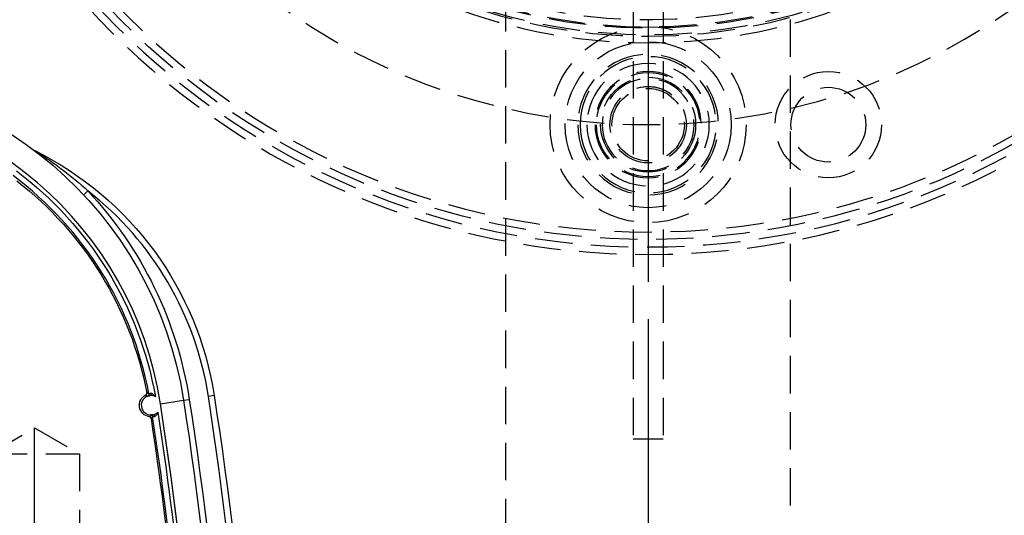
# Model space of a CAD drawing. Extents: x 2651 to 7771, y -1163 to 1075.
# Tile 346 of 490: x 5164 to 5229, y 320 to 353. Entities that reach past the tile are written whole.
import ezdxf

# ---------------------------------------------------------------- set-up
doc = ezdxf.new("R2010")
doc.units = 0
doc.header["$LTSCALE"] = 10
doc.linetypes.add('CENTER', pattern=[2, 1.25, -0.25, 0.25, -0.25])
doc.linetypes.add('HIDDEN', pattern=[0.375, 0.25, -0.125])
doc.layers.get('0').update_dxf_attribs({"linetype": 'CONTINUOUS'})
doc.layers.get('Defpoints').update_dxf_attribs({"linetype": 'CONTINUOUS'})
for name, color, linetype in [('1', 7, 'CONTINUOUS'), ('15', 7, 'CONTINUOUS'), ('96', 7, 'CONTINUOUS'), ('CEN', 1, 'CENTER'), ('COOL', 150, 'HIDDEN'), ('DIM', 3, 'CONTINUOUS')]:
    doc.layers.add(name, color=color, linetype=linetype)
doc.styles.get("Standard").update_dxf_attribs({"font": 'romans.shx'})
doc.dimstyles.new('MM& INCH5', dxfattribs={"dimtxt": 5, "dimasz": 2.5, "dimexe": 1, "dimexo": 0.5, "dimtad": 0, "dimrnd": 1.38778e-17, "dimzin": 9, "dimdsep": 46, "dimtxsty": 'Standard', "dimblk": 'CLOSED', "dimcen": 0, "dimclrd": 3, "dimclre": 3, "dimclrt": 3, "dimazin": 2, "dimtfac": 0.75, "dimtofl": 0, "dimtmove": 0, "dimatfit": 3, "dimfxl": 0, "dimtolj": 1, "dimarcsym": 0})

# ---------------------------------------------------------------- blocks, each defined once
blk = doc.blocks.new('DFSF')
at = {"layer": '1', "color": 252, "linetype": 'Continuous'}
for p, q in [((1237.358, 479.65), (1235.822, 479.412)), ((1233.774, 479.096), (1234.158, 479.155)), ((1235.822, 479.412), (1235.438, 479.353)), ((1242.492, 465.686), (1242.208, 465.421))]:
    blk.add_line(p, q, dxfattribs=at)
at = {"layer": '1', "color": 7, "linetype": 'Continuous', "extrusion": (0, 0, -1)}
for centre, radius, start, end in [((-1491.861, 518.994), 261.153, 351.21206, 8.78794), ((-1491.861, 518.994), 259.08, 351.21206, 8.78794), ((-1491.861, 518.994), 256.753, 351.40512, 354.0132), ((-1237.998, 479.749), 0.772, 97.66439, 243.80791), ((-1255.537, 482.46), 22.022, 296.36583, 351.21206), ((-1261.426, 483.37), 25.908, 270, 351.21206), ((-1261.426, 483.37), 23.581, 307.81573, 349.10975)]:
    blk.add_arc(centre, radius, start, end, dxfattribs=at)
at = {"layer": '1', "color": 252, "linetype": 'Continuous'}
for centre, radius, start, end in [((1491.861, 518.994), 260.764, 171.21246, 188.78794), ((1491.861, 518.994), 257.526, 171.21206, 188.78794), ((1491.861, 518.994), 256.876, 185.93261, 188.61664), ((1261.426, 483.37), 24.354, 188.78794, 270), ((1255.537, 482.46), 21.633, 188.78794, 231.96546), ((1261.426, 483.37), 23.704, 190.6489, 233.16395)]:
    blk.add_arc(centre, radius, start, end, dxfattribs=at)
at = {"layer": '1', "color": 252, "linetype": 'Continuous', "extrusion": (0, 0, -1)}
for centre, radius, start, end in [((-1491.861, 518.994), 259.469, 351.21206, 8.78794), ((-1491.861, 518.994), 257.265, 351.32783, 354.06739), ((-1261.426, 483.37), 26.297, 316.95449, 351.21206), ((-1261.426, 483.37), 24.093, 306.83605, 349.96674)]:
    blk.add_arc(centre, radius, start, end, dxfattribs=at)
at = {"layer": '1', "color": 110, "linetype": 'Continuous'}
for centre, radius, start, end in [((1491.861, 518.994), 257.526, 180, 188.78794), ((1261.426, 483.37), 24.354, 188.78794, 270)]:
    blk.add_arc(centre, radius, start, end, dxfattribs=at)
at = {"layer": '1', "color": 7, "linetype": 'Continuous'}
for centre, radius, start, end in [((1237.998, 479.749), 0.648, 102.00867, 135.41306), ((1237.998, 479.749), 0.648, 276.41798, 102.00867), ((1237.998, 479.749), 0.648, 242.73009, 276.41798), ((1245.585, 462.381), 0.389, 52.95722, 63.63417)]:
    blk.add_arc(centre, radius, start, end, dxfattribs=at)
at = {"layer": '1', "color": 7, "linetype": 'Continuous', "extrusion": (0, 0, -1)}
for centre, major_axis, ratio, start_param, end_param in [((1237.837, 480.509), (-0.027, 0.127), 0.659458, 3.147397, 4.754006), ((1238.085, 478.976), (-0.014, 0.129), 0.659067, 4.660995, 6.277384)]:
    blk.add_ellipse(centre, major_axis=major_axis, ratio=ratio, start_param=start_param, end_param=end_param, dxfattribs=at)
at = {"layer": '1', "color": 252, "linetype": 'Continuous', "extrusion": (0, 0, -1)}
for centre, major_axis, ratio, start_param, end_param in [((1238.012, 480.528), (0.0975, -0.0853), 0.999984, 0.869298, 2.272295), ((1238.257, 479.014), (-0.065, -0.112), 0.999983, 0.861915, 2.279678)]:
    blk.add_ellipse(centre, major_axis=major_axis, ratio=ratio, start_param=start_param, end_param=end_param, dxfattribs=at)
at = {"layer": '1', "color": 7, "linetype": 'Continuous'}
for points, knots in [([(1237.753, 480.496), (1237.748, 480.495), (1237.744, 480.494), (1237.739, 480.492), (1237.731, 480.489), (1237.722, 480.483), (1237.714, 480.478), (1237.71, 480.475), (1237.705, 480.472), (1237.702, 480.469), (1237.693, 480.462), (1237.688, 480.457), (1237.672, 480.441), (1237.662, 480.43), (1237.649, 480.415), (1237.647, 480.411), (1237.642, 480.405), (1237.639, 480.401), (1237.633, 480.392), (1237.628, 480.385), (1237.615, 480.365), (1237.606, 480.351), (1237.59, 480.323), (1237.583, 480.309), (1237.572, 480.287), (1237.569, 480.279), (1237.562, 480.264), (1237.558, 480.257), (1237.552, 480.242), (1237.547, 480.23), (1237.542, 480.217), (1237.54, 480.211), (1237.537, 480.203)], [0, 0, 0, 0, 0.03125, 0.03125, 0.0625, 0.125, 0.125, 0.15625, 0.15625, 0.1875, 0.1875, 0.25, 0.25, 0.375, 0.375, 0.40625, 0.40625, 0.4375, 0.4375, 0.5, 0.5, 0.625, 0.625, 0.75, 0.75, 0.8125, 0.8125, 0.875, 0.875, 0.9375, 0.96875, 1, 1, 1, 1]), ([(1237.884, 480.508), (1237.879, 480.507), (1237.875, 480.508), (1237.87, 480.508), (1237.865, 480.508), (1237.861, 480.508), (1237.856, 480.508), (1237.851, 480.508), (1237.846, 480.508), (1237.83, 480.508), (1237.815, 480.507), (1237.809, 480.506), (1237.804, 480.505), (1237.799, 480.505), (1237.795, 480.504), (1237.79, 480.503), (1237.776, 480.501), (1237.762, 480.498), (1237.752, 480.496)], [0, 0, 0, 0, 0.125, 0.25, 0.375, 0.375, 0.4375, 0.4375, 0.5, 0.625, 0.75, 0.75, 0.78125, 0.78125, 0.8125, 0.8125, 0.875, 1, 1, 1, 1]), ([(1237.864, 480.382), (1237.876, 480.385), (1237.887, 480.387), (1237.903, 480.39), (1237.908, 480.39), (1237.918, 480.392), (1237.923, 480.392), (1237.936, 480.394), (1237.953, 480.395), (1237.967, 480.396), (1237.973, 480.395), (1237.977, 480.399), (1237.982, 480.395), (1237.986, 480.399), (1237.991, 480.396), (1238.003, 480.402), (1238.001, 480.394), (1238.014, 480.401), (1238.009, 480.398)], [0, 0, 0, 0, 0.125, 0.125, 0.1875, 0.1875, 0.25, 0.25, 0.375, 0.5, 0.5, 0.5625, 0.5625, 0.625, 0.625, 0.75, 0.875, 1, 1, 1, 1]), ([(1237.991, 480.623), (1237.992, 480.616), (1237.995, 480.602), (1238, 480.59), (1238.005, 480.581), (1238.007, 480.577), (1238.01, 480.571), (1238.016, 480.563), (1238.023, 480.555), (1238.03, 480.548), (1238.033, 480.545), (1238.038, 480.541), (1238.046, 480.534), (1238.055, 480.529), (1238.064, 480.525), (1238.068, 480.523), (1238.074, 480.52), (1238.084, 480.517), (1238.094, 480.515), (1238.101, 480.514)], [0, 0, 0, 0, 0.125, 0.25, 0.25, 0.3125, 0.3125, 0.375, 0.5, 0.5, 0.5625, 0.5625, 0.625, 0.75, 0.75, 0.8125, 0.8125, 0.875, 1, 1, 1, 1]), ([(1237.701, 479.174), (1237.704, 479.17), (1237.707, 479.167), (1237.71, 479.163), (1237.713, 479.159), (1237.716, 479.156), (1237.723, 479.147), (1237.728, 479.141), (1237.745, 479.122), (1237.756, 479.11), (1237.779, 479.087), (1237.791, 479.075), (1237.815, 479.053), (1237.827, 479.043), (1237.843, 479.03), (1237.847, 479.028), (1237.853, 479.023), (1237.863, 479.016), (1237.873, 479.009), (1237.893, 478.996), (1237.906, 478.988), (1237.923, 478.98), (1237.927, 478.978), (1237.933, 478.975), (1237.938, 478.973), (1237.948, 478.969), (1237.955, 478.967), (1237.968, 478.963), (1237.975, 478.962), (1237.983, 478.961), (1237.988, 478.96), (1237.993, 478.96), (1237.998, 478.96), (1238.002, 478.961)], [0, 0, 0, 0, 0.015625, 0.015625, 0.03125, 0.0625, 0.0625, 0.125, 0.125, 0.25, 0.25, 0.375, 0.375, 0.5, 0.5, 0.53125, 0.53125, 0.5625, 0.625, 0.625, 0.75, 0.75, 0.78125, 0.78125, 0.8125, 0.8125, 0.875, 0.875, 0.9375, 0.9375, 0.96875, 0.96875, 1, 1, 1, 1]), ([(1238.001, 478.961), (1238.012, 478.961), (1238.021, 478.962), (1238.035, 478.965), (1238.04, 478.965), (1238.044, 478.966), (1238.049, 478.967), (1238.054, 478.968), (1238.062, 478.97), (1238.079, 478.974), (1238.091, 478.977), (1238.095, 478.978), (1238.1, 478.98), (1238.104, 478.981), (1238.109, 478.983), (1238.113, 478.984), (1238.117, 478.986), (1238.122, 478.987), (1238.126, 478.991), (1238.131, 478.99)], [0, 0, 0, 0, 0.125, 0.125, 0.1875, 0.1875, 0.21875, 0.21875, 0.25, 0.375, 0.5, 0.5, 0.5625, 0.5625, 0.625, 0.625, 0.75, 0.875, 1, 1, 1, 1]), ([(1238.213, 479.137), (1238.209, 479.135), (1238.204, 479.133), (1238.2, 479.132), (1238.195, 479.131), (1238.191, 479.129), (1238.186, 479.128), (1238.182, 479.127), (1238.177, 479.125), (1238.16, 479.121), (1238.143, 479.117), (1238.13, 479.114), (1238.125, 479.113), (1238.115, 479.111), (1238.1, 479.109), (1238.083, 479.106), (1238.071, 479.105)], [0, 0, 0, 0, 0.125, 0.25, 0.375, 0.375, 0.4375, 0.4375, 0.5, 0.625, 0.75, 0.75, 0.8125, 0.8125, 0.875, 1, 1, 1, 1]), ([(1238.339, 479.056), (1238.333, 479.053), (1238.321, 479.046), (1238.31, 479.037), (1238.303, 479.029), (1238.3, 479.026), (1238.296, 479.021), (1238.289, 479.013), (1238.284, 479.004), (1238.279, 478.995), (1238.277, 478.991), (1238.275, 478.985), (1238.271, 478.975), (1238.269, 478.964), (1238.268, 478.954), (1238.267, 478.95), (1238.267, 478.943), (1238.267, 478.933), (1238.268, 478.922), (1238.269, 478.915)], [0, 0, 0, 0, 0.125, 0.25, 0.25, 0.3125, 0.3125, 0.375, 0.5, 0.5, 0.5625, 0.5625, 0.625, 0.75, 0.75, 0.8125, 0.8125, 0.875, 1, 1, 1, 1])]:
    blk.add_open_spline(points, degree=3, knots=knots, dxfattribs=at)
at = {"layer": '1', "color": 252, "linetype": 'Continuous'}
for points in [[(1237.991, 480.623), (1237.973, 480.605), (1237.937, 480.567), (1237.902, 480.528), (1237.884, 480.508)], [(1238.01, 480.398), (1238.039, 480.438), (1238.07, 480.477), (1238.101, 480.514)], [(1238.13, 478.99), (1238.153, 478.977), (1238.2, 478.951), (1238.246, 478.927), (1238.269, 478.915)], [(1238.339, 479.056), (1238.297, 479.081), (1238.256, 479.107), (1238.214, 479.136)]]:
    blk.add_open_spline(points, degree=3, dxfattribs=at)
blk.add_open_spline([(1245.759, 462.728), (1245.755, 462.73), (1245.734, 462.743), (1245.677, 462.779), (1245.643, 462.8), (1245.538, 462.866), (1245.464, 462.914), (1245.234, 463.062), (1245.078, 463.166), (1244.611, 463.483), (1244.3, 463.706), (1243.375, 464.402), (1242.779, 464.897), (1242.208, 465.421)], degree=3, knots=[0, 0, 0, 0, 0.03125, 0.03125, 0.0625, 0.0625, 0.125, 0.125, 0.25, 0.25, 0.5, 0.5, 1, 1, 1, 1], dxfattribs=at)
blk = doc.blocks.new('*D65')
at = {"layer": 'Defpoints', "color": 0}
for p in [(5205.684, 387.642), (5480.685, 319.642), (5500.003, 319.642)]:
    blk.add_point(p, dxfattribs=at)
at = {"layer": 'DIM', "color": 3, "lineweight": -2}
blk.add_line((5481.185, 319.642), (5500.003, 319.642), dxfattribs=at)
at = {"layer": 'DIM', "color": 3, "insert": (5520.866, 319.642), "char_height": 5, "attachment_point": 5}
blk.add_mtext('\\A1;68 [2.677]', dxfattribs=at)
blk = doc.blocks.new('_Closed')
at = {"color": 0, "linetype": 'ByBlock', "lineweight": -2}
for p, q in [((-1, 0.167), (0, 0)), ((-1, 0.167), (-1, -0.167)), ((0, 0), (-1, -0.167)), ((0, 0), (-1, 0))]:
    blk.add_line(p, q, dxfattribs=at)
blk = doc.blocks.new('*D66')
at = {"layer": 'Defpoints', "color": 0}
for p in [(5205.684, 387.642), (5480.685, 255.642), (5500.003, 255.642)]:
    blk.add_point(p, dxfattribs=at)
at = {"layer": 'DIM', "color": 3, "lineweight": -2}
blk.add_line((5481.185, 255.642), (5500.003, 255.642), dxfattribs=at)
at = {"layer": 'DIM', "color": 3, "insert": (5523.009, 255.642), "char_height": 5, "attachment_point": 5}
blk.add_mtext('\\A1;132 [5.197]', dxfattribs=at)
blk = doc.blocks.new('*D67')
at = {"layer": 'Defpoints', "color": 0}
for p in [(5205.684, 387.642), (5480.684, 212.642), (5500.003, 212.642)]:
    blk.add_point(p, dxfattribs=at)
at = {"layer": 'DIM', "color": 3, "lineweight": -2}
blk.add_line((5481.184, 212.642), (5500.003, 212.642), dxfattribs=at)
at = {"layer": 'DIM', "color": 3, "insert": (5520.628, 212.642), "char_height": 5, "attachment_point": 5}
blk.add_mtext('\\A1;175 [6.89]', dxfattribs=at)
blk = doc.blocks.new('*D68')
at = {"layer": 'Defpoints', "color": 0}
for p in [(5205.684, 387.642), (5480.684, 182.642), (5500.003, 182.642)]:
    blk.add_point(p, dxfattribs=at)
at = {"layer": 'DIM', "color": 3, "lineweight": -2}
blk.add_line((5481.184, 182.642), (5500.003, 182.642), dxfattribs=at)
at = {"layer": 'DIM', "color": 3, "insert": (5523.366, 182.642), "char_height": 5, "attachment_point": 5}
blk.add_mtext('\\A1;205 [8.071]', dxfattribs=at)
blk = doc.blocks.new('*D69')
at = {"layer": 'Defpoints', "color": 0}
for p in [(5205.684, 387.642), (5480.684, 162.642), (5500.003, 162.642)]:
    blk.add_point(p, dxfattribs=at)
at = {"layer": 'DIM', "color": 3, "lineweight": -2}
blk.add_line((5481.184, 162.642), (5500.003, 162.642), dxfattribs=at)
at = {"layer": 'DIM', "color": 3, "insert": (5523.366, 162.642), "char_height": 5, "attachment_point": 5}
blk.add_mtext('\\A1;225 [8.858]', dxfattribs=at)
blk = doc.blocks.new('*D70')
at = {"layer": 'Defpoints', "color": 0}
for p in [(5205.684, 387.642), (5480.685, 119.642), (5500.003, 119.642)]:
    blk.add_point(p, dxfattribs=at)
at = {"layer": 'DIM', "color": 3, "lineweight": -2}
blk.add_line((5481.185, 119.642), (5500.003, 119.642), dxfattribs=at)
at = {"layer": 'DIM', "color": 3, "insert": (5525.747, 119.642), "char_height": 5, "attachment_point": 5}
blk.add_mtext('\\A1;268 [10.551]', dxfattribs=at)
blk = doc.blocks.new('*D71')
at = {"layer": 'Defpoints', "color": 0}
for p in [(5205.684, 387.642), (5480.685, 55.642), (5500.003, 55.642)]:
    blk.add_point(p, dxfattribs=at)
at = {"layer": 'DIM', "color": 3, "lineweight": -2}
blk.add_line((5481.185, 55.642), (5500.003, 55.642), dxfattribs=at)
at = {"layer": 'DIM', "color": 3, "insert": (5525.747, 55.642), "char_height": 5, "attachment_point": 5}
blk.add_mtext('\\A1;332 [13.071]', dxfattribs=at)
blk = doc.blocks.new('*D72')
at = {"layer": 'Defpoints', "color": 0}
for p in [(5205.684, 387.642), (5480.684, 12.642), (5500.003, 12.642)]:
    blk.add_point(p, dxfattribs=at)
at = {"layer": 'DIM', "color": 3, "lineweight": -2}
blk.add_line((5481.184, 12.642), (5500.003, 12.642), dxfattribs=at)
at = {"layer": 'DIM', "color": 3, "insert": (5525.747, 12.642), "char_height": 5, "attachment_point": 5}
blk.add_mtext('\\A1;375 [14.764]', dxfattribs=at)
blk = doc.blocks.new('*D73')
at = {"layer": 'Defpoints', "color": 0}
for p in [(5205.684, 387.642), (5415.212, -22.358), (5500.003, -22.358)]:
    blk.add_point(p, dxfattribs=at)
at = {"layer": 'DIM', "color": 3, "lineweight": -2}
blk.add_line((5415.712, -22.358), (5500.003, -22.358), dxfattribs=at)
at = {"layer": 'DIM', "color": 3, "insert": (5525.747, -22.358), "char_height": 5, "attachment_point": 5}
blk.add_mtext('\\A1;410 [16.142]', dxfattribs=at)
blk = doc.blocks.new('*D74')
at = {"layer": 'Defpoints', "color": 0}
for p in [(5205.684, 387.642), (5429.204, -84.358), (5500.003, -84.358)]:
    blk.add_point(p, dxfattribs=at)
at = {"layer": 'DIM', "color": 3, "lineweight": -2}
blk.add_line((5429.704, -84.358), (5500.003, -84.358), dxfattribs=at)
at = {"layer": 'DIM', "color": 3, "insert": (5525.747, -84.358), "char_height": 5, "attachment_point": 5}
blk.add_mtext('\\A1;472 [18.583]', dxfattribs=at)
blk = doc.blocks.new('*D75')
at = {"layer": 'Defpoints', "color": 0}
for p in [(5205.684, 387.642), (5478.684, -137.358), (5500.003, -137.358)]:
    blk.add_point(p, dxfattribs=at)
at = {"layer": 'DIM', "color": 3, "lineweight": -2}
blk.add_line((5479.184, -137.358), (5500.003, -137.358), dxfattribs=at)
at = {"layer": 'DIM', "color": 3, "insert": (5525.747, -137.358), "char_height": 5, "attachment_point": 5}
blk.add_mtext('\\A1;525 [20.669]', dxfattribs=at)
blk = doc.blocks.new('*D79')
at = {"layer": 'Defpoints', "color": 0}
for p in [(5205.684, 387.642), (5325.684, -12.358), (5500.003, -12.358)]:
    blk.add_point(p, dxfattribs=at)
at = {"layer": 'DIM', "color": 3, "lineweight": -2}
blk.add_line((5326.184, -12.358), (5500.003, -12.358), dxfattribs=at)
at = {"layer": 'DIM', "color": 3, "insert": (5525.747, -12.358), "char_height": 5, "attachment_point": 5}
blk.add_mtext('\\A1;400 [15.748]', dxfattribs=at)
blk = doc.blocks.new('*D80')
at = {"layer": 'Defpoints', "color": 0}
for p in [(5205.684, 387.642), (5402.684, -110.878), (5402.684, -149.784)]:
    blk.add_point(p, dxfattribs=at)
at = {"layer": 'DIM', "color": 3, "lineweight": -2}
blk.add_line((5402.684, -111.378), (5402.684, -149.784), dxfattribs=at)
at = {"layer": 'DIM', "color": 3, "insert": (5402.684, -172.79), "char_height": 5, "attachment_point": 5, "rotation": 90}
blk.add_mtext('\\A1;197 [7.756]', dxfattribs=at)
blk = doc.blocks.new('*D81')
at = {"layer": 'Defpoints', "color": 0}
for p in [(5205.684, 387.642), (5335.684, -75.038), (5335.684, -149.784)]:
    blk.add_point(p, dxfattribs=at)
at = {"layer": 'DIM', "color": 3, "lineweight": -2}
blk.add_line((5335.684, -75.538), (5335.684, -149.784), dxfattribs=at)
at = {"layer": 'DIM', "color": 3, "insert": (5335.684, -172.79), "char_height": 5, "attachment_point": 5, "rotation": 90}
blk.add_mtext('\\A1;130 [5.118]', dxfattribs=at)
blk = doc.blocks.new('*D82')
at = {"layer": 'Defpoints', "color": 0}
for p in [(5205.684, 387.642), (5075.684, -70.038), (5075.684, -149.784)]:
    blk.add_point(p, dxfattribs=at)
at = {"layer": 'DIM', "color": 3, "lineweight": -2}
blk.add_line((5075.684, -70.538), (5075.684, -149.784), dxfattribs=at)
at = {"layer": 'DIM', "color": 3, "insert": (5075.684, -172.79), "char_height": 5, "attachment_point": 5, "rotation": 90}
blk.add_mtext('\\A1;130 [5.118]', dxfattribs=at)
blk = doc.blocks.new('*D83')
at = {"layer": 'Defpoints', "color": 0}
for p in [(5205.684, 387.642), (5008.684, -108.878), (5008.684, -149.784)]:
    blk.add_point(p, dxfattribs=at)
at = {"layer": 'DIM', "color": 3, "lineweight": -2}
blk.add_line((5008.684, -109.378), (5008.684, -149.784), dxfattribs=at)
at = {"layer": 'DIM', "color": 3, "insert": (5008.684, -172.79), "char_height": 5, "attachment_point": 5, "rotation": 90}
blk.add_mtext('\\A1;197 [7.756]', dxfattribs=at)
blk = doc.blocks.new('*D84')
at = {"layer": 'Defpoints', "color": 0}
for p in [(5205.684, 387.642), (5358.364, -52.358), (5500.003, -52.358)]:
    blk.add_point(p, dxfattribs=at)
at = {"layer": 'DIM', "color": 3, "lineweight": -2}
blk.add_line((5358.864, -52.358), (5500.003, -52.358), dxfattribs=at)
at = {"layer": 'DIM', "color": 3, "insert": (5525.747, -52.358), "char_height": 5, "attachment_point": 5}
blk.add_mtext('\\A1;440 [17.323]', dxfattribs=at)
blk = doc.blocks.new('*D95')
at = {"layer": 'Defpoints', "color": 0}
for p in [(5205.684, 387.642), (4911.365, 319.642), (4930.684, 319.642)]:
    blk.add_point(p, dxfattribs=at)
at = {"layer": 'DIM', "color": 3, "lineweight": -2}
blk.add_line((4930.184, 319.642), (4911.365, 319.642), dxfattribs=at)
at = {"layer": 'DIM', "color": 3, "insert": (4890.502, 319.642), "char_height": 5, "attachment_point": 5}
blk.add_mtext('\\A1;68 [2.677]', dxfattribs=at)
blk = doc.blocks.new('*D96')
at = {"layer": 'Defpoints', "color": 0}
for p in [(5205.684, 387.642), (4911.365, 255.642), (4930.684, 255.642)]:
    blk.add_point(p, dxfattribs=at)
at = {"layer": 'DIM', "color": 3, "lineweight": -2}
blk.add_line((4930.184, 255.642), (4911.365, 255.642), dxfattribs=at)
at = {"layer": 'DIM', "color": 3, "insert": (4888.359, 255.642), "char_height": 5, "attachment_point": 5}
blk.add_mtext('\\A1;132 [5.197]', dxfattribs=at)
blk = doc.blocks.new('*D97')
at = {"layer": 'Defpoints', "color": 0}
for p in [(5205.684, 387.642), (4911.365, 212.642), (4930.684, 212.642)]:
    blk.add_point(p, dxfattribs=at)
at = {"layer": 'DIM', "color": 3, "lineweight": -2}
blk.add_line((4930.184, 212.642), (4911.365, 212.642), dxfattribs=at)
at = {"layer": 'DIM', "color": 3, "insert": (4890.74, 212.642), "char_height": 5, "attachment_point": 5}
blk.add_mtext('\\A1;175 [6.89]', dxfattribs=at)
blk = doc.blocks.new('*D98')
at = {"layer": 'Defpoints', "color": 0}
for p in [(5205.684, 387.642), (4911.365, 182.642), (4930.684, 182.642)]:
    blk.add_point(p, dxfattribs=at)
at = {"layer": 'DIM', "color": 3, "lineweight": -2}
blk.add_line((4930.184, 182.642), (4911.365, 182.642), dxfattribs=at)
at = {"layer": 'DIM', "color": 3, "insert": (4888.002, 182.642), "char_height": 5, "attachment_point": 5}
blk.add_mtext('\\A1;205 [8.071]', dxfattribs=at)
blk = doc.blocks.new('*D99')
at = {"layer": 'Defpoints', "color": 0}
for p in [(5205.684, 387.642), (4911.365, 162.642), (4930.684, 162.642)]:
    blk.add_point(p, dxfattribs=at)
at = {"layer": 'DIM', "color": 3, "lineweight": -2}
blk.add_line((4930.184, 162.642), (4911.365, 162.642), dxfattribs=at)
at = {"layer": 'DIM', "color": 3, "insert": (4888.002, 162.642), "char_height": 5, "attachment_point": 5}
blk.add_mtext('\\A1;225 [8.858]', dxfattribs=at)
blk = doc.blocks.new('*D100')
at = {"layer": 'Defpoints', "color": 0}
for p in [(5205.684, 387.642), (4911.365, 119.642), (4930.684, 119.642)]:
    blk.add_point(p, dxfattribs=at)
at = {"layer": 'DIM', "color": 3, "lineweight": -2}
blk.add_line((4930.184, 119.642), (4911.365, 119.642), dxfattribs=at)
at = {"layer": 'DIM', "color": 3, "insert": (4885.621, 119.642), "char_height": 5, "attachment_point": 5}
blk.add_mtext('\\A1;268 [10.551]', dxfattribs=at)
blk = doc.blocks.new('*D101')
at = {"layer": 'Defpoints', "color": 0}
for p in [(5205.684, 387.642), (4911.365, 55.642), (4930.684, 55.642)]:
    blk.add_point(p, dxfattribs=at)
at = {"layer": 'DIM', "color": 3, "lineweight": -2}
blk.add_line((4930.184, 55.642), (4911.365, 55.642), dxfattribs=at)
at = {"layer": 'DIM', "color": 3, "insert": (4885.621, 55.642), "char_height": 5, "attachment_point": 5}
blk.add_mtext('\\A1;332 [13.071]', dxfattribs=at)
blk = doc.blocks.new('*D102')
at = {"layer": 'Defpoints', "color": 0}
for p in [(5205.684, 387.642), (4911.365, 12.642), (4930.684, 12.642)]:
    blk.add_point(p, dxfattribs=at)
at = {"layer": 'DIM', "color": 3, "lineweight": -2}
blk.add_line((4930.184, 12.642), (4911.365, 12.642), dxfattribs=at)
at = {"layer": 'DIM', "color": 3, "insert": (4885.621, 12.642), "char_height": 5, "attachment_point": 5}
blk.add_mtext('\\A1;375 [14.764]', dxfattribs=at)
blk = doc.blocks.new('*D103')
at = {"layer": 'Defpoints', "color": 0}
for p in [(5205.684, 387.642), (4911.365, -22.358), (4996.156, -22.358)]:
    blk.add_point(p, dxfattribs=at)
at = {"layer": 'DIM', "color": 3, "lineweight": -2}
blk.add_line((4995.656, -22.358), (4911.365, -22.358), dxfattribs=at)
at = {"layer": 'DIM', "color": 3, "insert": (4885.621, -22.358), "char_height": 5, "attachment_point": 5}
blk.add_mtext('\\A1;410 [16.142]', dxfattribs=at)
blk = doc.blocks.new('*D106')
at = {"layer": 'Defpoints', "color": 0}
for p in [(5205.684, 387.642), (4902.515, -82.358), (4982.164, -82.358)]:
    blk.add_point(p, dxfattribs=at)
at = {"layer": 'DIM', "color": 3, "lineweight": -2}
blk.add_line((4981.664, -82.358), (4902.515, -82.358), dxfattribs=at)
at = {"layer": 'DIM', "color": 3, "insert": (4876.771, -82.358), "char_height": 5, "attachment_point": 5}
blk.add_mtext('\\A1;470 [18.504]', dxfattribs=at)
blk = doc.blocks.new('*D107')
at = {"layer": 'Defpoints', "color": 0}
for p in [(5205.684, 387.642), (4911.365, -47.358), (5053.004, -47.358)]:
    blk.add_point(p, dxfattribs=at)
at = {"layer": 'DIM', "color": 3, "lineweight": -2}
blk.add_line((5052.504, -47.358), (4911.365, -47.358), dxfattribs=at)
at = {"layer": 'DIM', "color": 3, "insert": (4885.621, -47.358), "char_height": 5, "attachment_point": 5}
blk.add_mtext('\\A1;435 [17.126]', dxfattribs=at)
blk = doc.blocks.new('*D254')
at = {"layer": 'Defpoints', "color": 0}
for p in [(5205.684, 387.642), (4911.365, 287.642), (4958.184, 287.642)]:
    blk.add_point(p, dxfattribs=at)
at = {"layer": 'DIM', "color": 3, "lineweight": -2}
blk.add_line((4957.684, 287.642), (4911.365, 287.642), dxfattribs=at)
at = {"layer": 'DIM', "color": 3, "insert": (4888.359, 287.642), "char_height": 5, "attachment_point": 5}
blk.add_mtext('\\A1;100 [3.937]', dxfattribs=at)
blk = doc.blocks.new('*D255')
at = {"layer": 'Defpoints', "color": 0}
for p in [(5205.684, 387.642), (4911.365, 87.642), (4958.184, 87.642)]:
    blk.add_point(p, dxfattribs=at)
at = {"layer": 'DIM', "color": 3, "lineweight": -2}
blk.add_line((4957.684, 87.642), (4911.365, 87.642), dxfattribs=at)
at = {"layer": 'DIM', "color": 3, "insert": (4885.621, 87.642), "char_height": 5, "attachment_point": 5}
blk.add_mtext('\\A1;300 [11.811]', dxfattribs=at)
blk = doc.blocks.new('*D300')
at = {"layer": 'Defpoints', "color": 0}
for p in [(5205.684, 387.642), (5095.684, -137.358), (5095.684, -149.784)]:
    blk.add_point(p, dxfattribs=at)
at = {"layer": 'DIM', "color": 3, "lineweight": -2}
blk.add_line((5095.684, -137.858), (5095.684, -149.784), dxfattribs=at)
at = {"layer": 'DIM', "color": 3, "insert": (5095.684, -172.79), "char_height": 5, "attachment_point": 5, "rotation": 90}
blk.add_mtext('\\A1;110 [4.331]', dxfattribs=at)
blk = doc.blocks.new('*D301')
at = {"layer": 'Defpoints', "color": 0}
for p in [(5205.684, 387.642), (5315.684, -137.358), (5315.684, -149.784)]:
    blk.add_point(p, dxfattribs=at)
at = {"layer": 'DIM', "color": 3, "lineweight": -2}
blk.add_line((5315.684, -137.858), (5315.684, -149.784), dxfattribs=at)
at = {"layer": 'DIM', "color": 3, "insert": (5315.684, -172.79), "char_height": 5, "attachment_point": 5, "rotation": 90}
blk.add_mtext('\\A1;110 [4.331]', dxfattribs=at)
blk = doc.blocks.new('A$C069B29F4')
at = {"layer": '15', "color": 53, "linetype": 'HIDDEN', "extrusion": (0, 0, -1)}
for centre, radius in [((0, 0), 50.675), ((0, 0), 50.175), ((0, 0), 49.175), ((0, -42), 4.55), ((0, -42), 3.55)]:
    blk.add_circle(centre, radius, dxfattribs=at)
at = {"layer": '15', "color": 53, "linetype": 'HIDDEN'}
for centre, radius in [((0, 0), 49.675), ((0, -42), 6.55), ((0, -42), 5.55), ((12.043, -42), 3.55), ((12.043, -42), 2.5)]:
    blk.add_circle(centre, radius, dxfattribs=at)
at = {"layer": '15', "color": 252, "linetype": 'HIDDEN', "extrusion": (0, 0, -1)}
for centre, radius in [((0, 0), 36.085), ((0, -42), 3.467)]:
    blk.add_circle(centre, radius, dxfattribs=at)
at = {"layer": '15', "color": 31, "linetype": 'HIDDEN', "extrusion": (0, 0, -1)}
for radius in [4.699, 4.089, 3.072]:
    blk.add_circle((0, -42), radius, dxfattribs=at)
at = {"layer": '15', "color": 31, "linetype": 'HIDDEN'}
for radius in [3.175, 2.419]:
    blk.add_circle((0, -42), radius, dxfattribs=at)
at = {"layer": '15', "color": 254, "linetype": 'HIDDEN', "extrusion": (0, 0, -1)}
blk.add_arc((0, 0), 34, 26.30869, 333.69131, dxfattribs=at)
at = {"layer": '15', "color": 254, "linetype": 'HIDDEN'}
blk.add_arc((0, 0), 42, 206.30869, 0, dxfattribs=at)
at = {"layer": '15', "color": 53, "linetype": 'HIDDEN', "extrusion": (0, 0, -1)}
blk.add_arc((0, 0), 35.485, 180, 343.85063, dxfattribs=at)
at = {"layer": '96', "color": 163, "linetype": 'HIDDEN'}
for centre, radius in [((0, 0), 36.55), ((0, 0), 35.55), ((0, -42), 2.553)]:
    blk.add_circle(centre, radius, dxfattribs=at)
at = {"layer": '96', "color": 163, "linetype": 'HIDDEN', "extrusion": (0, 0, -1)}
for centre, radius, start, end in [((0, 0), 36, 20.65731, 339.34269), ((0, 0), 35, 21.27577, 338.72423), ((0, -42), 2.555, 79.72874, 125.35311)]:
    blk.add_arc(centre, radius, start, end, dxfattribs=at)

msp = doc.modelspace()

# ---------------------------------------------------------------- linework, layer by layer
at = {"layer": 'CEN', "color": 2}
msp.add_line((5205.684, 912.642), (5205.684, -137.358), dxfattribs=at)
at = {"layer": 'COOL', "color": 1, "linetype": 'CENTER'}
for p, q in [((5205.684, 387.642), (5205.684, 312.642)), ((5164.684, 237.857), (5164.684, 325.374))]:
    msp.add_line(p, q, dxfattribs=at)
at = {"layer": 'COOL'}
for p, q in [((5204.684, 368.642), (5204.684, 324.642)), ((5206.684, 368.642), (5206.684, 324.642)), ((5204.684, 324.642), (5206.684, 324.642)), ((5161.684, 323.642), (5167.684, 323.642))]:
    msp.add_line(p, q, dxfattribs=at)
for points in [[(5215.184, 367.682), (5215.184, 318.127), (5205.684, 312.642), (5196.184, 318.127), (5196.184, 367.682)], [(5161.684, 249.575), (5161.684, 323.642), (5164.684, 325.374), (5167.684, 323.642), (5167.684, 249.575)]]:
    msp.add_lwpolyline(points, dxfattribs=at)

# ---------------------------------------------------------------- block references
at = {"layer": 'DIM'}
msp.add_blockref('A$C069B29F4', (5205.684, 387.642), dxfattribs=at)
at = {"layer": 'DIM', "rotation": 180}
msp.add_blockref('DFSF', (6410.458, 806.636), dxfattribs=at)

# ---------------------------------------------------------------- dimensions: what is measured, and where the dimension line sits
at = {"layer": 'DIM'}
for feature_location, offset, dtype, picture, middle in [((4982.164, -82.358), (-79.649, 0), 0, '*D106', (4876.771, -82.358)), ((4996.156, -22.358), (-84.791, 0), 0, '*D103', (4885.621, -22.358)), ((5053.004, -47.358), (-141.639, 0), 0, '*D107', (4885.621, -47.358)), ((4930.684, 55.642), (-19.319, 0), 0, '*D101', (4885.621, 55.642)), ((4930.684, 12.642), (-19.319, 0), 0, '*D102', (4885.621, 12.642)), ((4958.184, 87.642), (-46.819, 0), 0, '*D255', (4885.621, 87.642)), ((4930.684, 119.642), (-19.319, 0), 0, '*D100', (4885.621, 119.642)), ((4930.684, 182.642), (-19.319, 0), 0, '*D98', (4888.002, 182.642)), ((4930.684, 162.642), (-19.319, 0), 0, '*D99', (4888.002, 162.642)), ((4930.684, 255.642), (-19.319, 0), 0, '*D96', (4888.359, 255.642)), ((4958.184, 287.642), (-46.819, 0), 0, '*D254', (4888.359, 287.642)), ((4930.684, 319.642), (-19.319, 0), 0, '*D95', (4890.502, 319.642)), ((4930.684, 212.642), (-19.319, 0), 0, '*D97', (4890.74, 212.642)), ((5008.684, -108.878), (0, -40.906), 1, '*D83', (5008.684, -172.79)), ((5075.684, -70.038), (0, -79.746), 1, '*D82', (5075.684, -172.79)), ((5095.684, -137.358), (0, -12.426), 1, '*D300', (5095.684, -172.79)), ((5480.685, 319.642), (19.319, 0), 0, '*D65', (5520.866, 319.642)), ((5480.685, 255.642), (19.319, 0), 0, '*D66', (5523.009, 255.642)), ((5480.684, 212.642), (19.319, 0), 0, '*D67', (5520.628, 212.642)), ((5480.684, 182.642), (19.319, 0), 0, '*D68', (5523.366, 182.642)), ((5480.684, 162.642), (19.319, 0), 0, '*D69', (5523.366, 162.642)), ((5480.685, 119.642), (19.319, 0), 0, '*D70', (5525.747, 119.642)), ((5480.685, 55.642), (19.319, 0), 0, '*D71', (5525.747, 55.642)), ((5480.684, 12.642), (19.319, 0), 0, '*D72', (5525.747, 12.642)), ((5415.212, -22.358), (84.791, 0), 0, '*D73', (5525.747, -22.358)), ((5429.204, -84.358), (70.799, 0), 0, '*D74', (5525.747, -84.358)), ((5478.684, -137.358), (21.319, 0), 0, '*D75', (5525.747, -137.358)), ((5325.684, -12.358), (174.319, 0), 0, '*D79', (5525.747, -12.358)), ((5402.684, -110.878), (0, -38.906), 1, '*D80', (5402.684, -172.79)), ((5335.684, -75.038), (0, -74.746), 1, '*D81', (5335.684, -172.79)), ((5358.364, -52.358), (141.639, 0), 0, '*D84', (5525.747, -52.358)), ((5315.684, -137.358), (0, -12.426), 1, '*D301', (5315.684, -172.79))]:
    dim = msp.add_ordinate_dim(feature_location=feature_location, offset=offset, dtype=dtype, origin=(5205.684, 387.642), dimstyle='MM& INCH5', dxfattribs=at)
    dim.commit()
    dim.dimension.update_dxf_attribs({"geometry": picture, "text_midpoint": middle})

doc.saveas('drawing.dxf')
